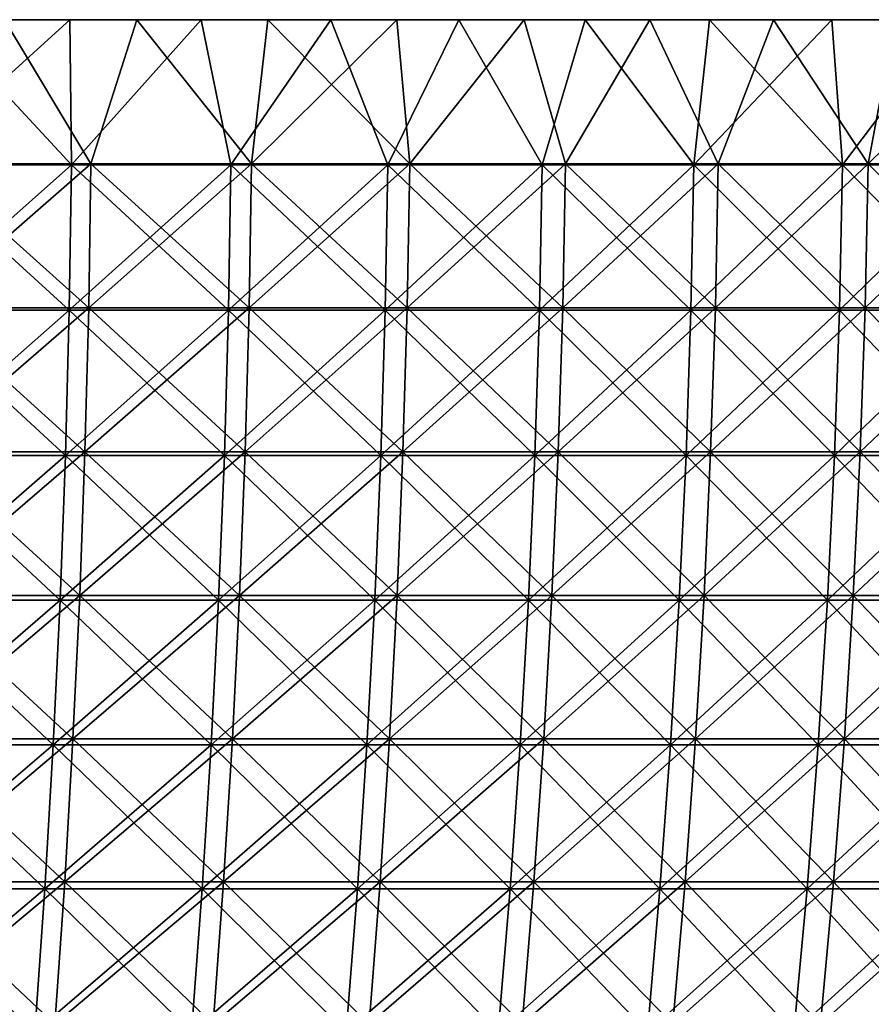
# Model space of a CAD drawing. Header units: millimetres. Extents: x -250 to 250, y 3898 to 4150.
# Tile 511 of 558: x 101 to 138, y 4107 to 4150. Entities that reach past the tile are written whole.
import ezdxf

# ---------------------------------------------------------------- set-up
doc = ezdxf.new("R2010")
doc.units = ezdxf.units.MM
doc.header["$LTSCALE"] = 5.599365
for name, color, linetype in [('1', 7, 'CONTINUOUS'), ('2', 7, 'CONTINUOUS'), ('3', 7, 'CONTINUOUS'), ('4', 7, 'CONTINUOUS'), ('5', 7, 'CONTINUOUS')]:
    doc.layers.add(name, color=color, linetype=linetype)

msp = doc.modelspace()

# ---------------------------------------------------------------- linework, layer by layer
at = {"layer": '1', "color": 251, "linetype": 'Continuous', "true_color": 0x504f50}
for points in [[(106.445, 4150, -226.207), (100.727, 4150, -228.81), (97.8, 4150, -227.902), (106.445, 4150, -226.207)], [(103.542, 4150, -225.351), (106.445, 4150, -226.207), (97.8, 4150, -227.902), (103.542, 4150, -225.351)], [(100.727, 4150, 228.81), (106.445, 4150, 226.207), (97.801, 4150, 227.901), (100.727, 4150, 228.81)], [(97.801, 4150, 227.901), (106.445, 4150, 226.207), (103.542, 4150, 225.351), (97.801, 4150, 227.901)], [(106.445, 4150, 226.207), (112.096, 4150, 223.46), (103.542, 4150, 225.351), (106.445, 4150, 226.207)], [(103.542, 4150, 225.351), (112.096, 4150, 223.46), (109.218, 4150, 222.656), (103.542, 4150, 225.351)], [(112.096, 4150, -223.46), (106.445, 4150, -226.207), (103.542, 4150, -225.351), (112.096, 4150, -223.46)], [(109.218, 4150, -222.656), (112.096, 4150, -223.46), (103.542, 4150, -225.351), (109.218, 4150, -222.656)], [(112.096, 4150, 223.46), (117.676, 4150, 220.573), (109.218, 4150, 222.656), (112.096, 4150, 223.46)], [(109.218, 4150, 222.656), (117.676, 4150, 220.573), (114.823, 4150, 219.817), (109.218, 4150, 222.656)], [(117.676, 4150, -220.573), (112.096, 4150, -223.46), (109.218, 4150, -222.656), (117.676, 4150, -220.573)], [(114.823, 4150, -219.817), (117.676, 4150, -220.573), (109.218, 4150, -222.656), (114.823, 4150, -219.817)], [(117.676, 4150, 220.573), (123.182, 4150, 217.546), (114.823, 4150, 219.817), (117.676, 4150, 220.573)], [(114.823, 4150, 219.817), (123.182, 4150, 217.546), (120.355, 4150, 216.838), (114.823, 4150, 219.817)], [(123.182, 4150, -217.546), (117.676, 4150, -220.573), (114.823, 4150, -219.817), (123.182, 4150, -217.546)], [(120.355, 4150, -216.838), (123.182, 4150, -217.546), (114.823, 4150, -219.817), (120.355, 4150, -216.838)], [(123.182, 4150, 217.546), (128.61, 4150, 214.382), (120.355, 4150, 216.838), (123.182, 4150, 217.546)], [(120.355, 4150, 216.838), (128.61, 4150, 214.382), (125.81, 4150, 213.719), (120.355, 4150, 216.838)], [(128.61, 4150, -214.382), (123.182, 4150, -217.546), (120.355, 4150, -216.838), (128.61, 4150, -214.382)], [(125.809, 4150, -213.72), (128.61, 4150, -214.382), (120.355, 4150, -216.838), (125.809, 4150, -213.72)], [(133.957, 4150, -211.082), (128.61, 4150, -214.382), (125.809, 4150, -213.72), (133.957, 4150, -211.082)], [(131.183, 4150, -210.464), (133.957, 4150, -211.082), (125.809, 4150, -213.72), (131.183, 4150, -210.464)], [(128.61, 4150, 214.382), (133.957, 4150, 211.082), (125.81, 4150, 213.719), (128.61, 4150, 214.382)], [(125.81, 4150, 213.719), (133.957, 4150, 211.082), (131.184, 4150, 210.463), (125.81, 4150, 213.719)], [(139.219, 4150, -207.649), (133.957, 4150, -211.082), (131.183, 4150, -210.464), (139.219, 4150, -207.649)], [(136.473, 4150, -207.073), (139.219, 4150, -207.649), (131.183, 4150, -210.464), (136.473, 4150, -207.073)], [(133.957, 4150, 211.082), (139.219, 4150, 207.649), (131.184, 4150, 210.463), (133.957, 4150, 211.082)], [(131.184, 4150, 210.463), (139.219, 4150, 207.649), (136.473, 4150, 207.073), (131.184, 4150, 210.463)], [(139.219, 4150, 207.649), (144.393, 4150, 204.085), (136.473, 4150, 207.073), (139.219, 4150, 207.649)], [(136.473, 4150, 207.073), (144.393, 4150, 204.085), (141.675, 4150, 203.549), (136.473, 4150, 207.073)], [(144.393, 4150, -204.085), (139.219, 4150, -207.649), (136.473, 4150, -207.073), (144.393, 4150, -204.085)], [(141.675, 4150, -203.549), (144.393, 4150, -204.085), (136.473, 4150, -207.073), (141.675, 4150, -203.549)]]:
    msp.add_3dface(points, dxfattribs=at)
at = {"layer": '2', "color": 251, "linetype": 'Continuous', "true_color": 0x504f50}
for points in [[(100.727, 4150, -228.81), (104.458, 4143.772, -227.046), (97.416, 4143.772, -230.155), (100.727, 4150, -228.81)], [(100.727, 4150, -228.81), (106.445, 4150, -226.207), (104.458, 4143.772, -227.046), (100.727, 4150, -228.81)], [(106.445, 4150, -226.207), (111.4, 4143.772, -223.721), (104.458, 4143.772, -227.046), (106.445, 4150, -226.207)], [(106.445, 4150, -226.207), (112.096, 4150, -223.46), (111.4, 4143.772, -223.721), (106.445, 4150, -226.207)], [(112.096, 4150, -223.46), (117.676, 4150, -220.573), (111.4, 4143.772, -223.721), (112.096, 4150, -223.46)], [(117.676, 4150, -220.573), (118.237, 4143.772, -220.185), (111.4, 4143.772, -223.721), (117.676, 4150, -220.573)], [(117.676, 4150, -220.573), (123.182, 4150, -217.546), (118.237, 4143.772, -220.185), (117.676, 4150, -220.573)], [(123.182, 4150, -217.546), (124.961, 4143.772, -216.439), (118.237, 4143.772, -220.185), (123.182, 4150, -217.546)], [(123.182, 4150, -217.546), (128.61, 4150, -214.382), (124.961, 4143.772, -216.439), (123.182, 4150, -217.546)], [(128.61, 4150, -214.382), (131.567, 4143.772, -212.488), (124.961, 4143.772, -216.439), (128.61, 4150, -214.382)], [(128.61, 4150, -214.382), (133.957, 4150, -211.082), (131.567, 4143.772, -212.488), (128.61, 4150, -214.382)], [(133.957, 4150, -211.082), (138.048, 4143.772, -208.336), (131.567, 4143.772, -212.488), (133.957, 4150, -211.082)], [(133.957, 4150, -211.082), (139.219, 4150, -207.649), (138.048, 4143.772, -208.336), (133.957, 4150, -211.082)], [(139.219, 4150, -207.649), (144.393, 4150, -204.085), (138.048, 4143.772, -208.336), (139.219, 4150, -207.649)], [(144.393, 4150, -204.085), (144.399, 4143.772, -203.986), (138.048, 4143.772, -208.336), (144.393, 4150, -204.085)], [(104.36, 4137.541, -226.834), (97.325, 4137.541, -229.94), (104.458, 4143.772, -227.046), (104.36, 4137.541, -226.834)], [(104.458, 4143.772, -227.046), (97.325, 4137.541, -229.94), (97.416, 4143.772, -230.155), (104.458, 4143.772, -227.046)], [(111.296, 4137.541, -223.513), (104.36, 4137.541, -226.834), (111.4, 4143.772, -223.721), (111.296, 4137.541, -223.513)], [(111.4, 4143.772, -223.721), (104.36, 4137.541, -226.834), (104.458, 4143.772, -227.046), (111.4, 4143.772, -223.721)], [(118.126, 4137.541, -219.979), (111.296, 4137.541, -223.513), (118.237, 4143.772, -220.185), (118.126, 4137.541, -219.979)], [(118.237, 4143.772, -220.185), (111.296, 4137.541, -223.513), (111.4, 4143.772, -223.721), (118.237, 4143.772, -220.185)], [(124.845, 4137.541, -216.237), (118.126, 4137.541, -219.979), (124.961, 4143.772, -216.439), (124.845, 4137.541, -216.237)], [(124.961, 4143.772, -216.439), (118.126, 4137.541, -219.979), (118.237, 4143.772, -220.185), (124.961, 4143.772, -216.439)], [(131.445, 4137.541, -212.29), (124.845, 4137.541, -216.237), (131.567, 4143.772, -212.488), (131.445, 4137.541, -212.29)], [(131.567, 4143.772, -212.488), (124.845, 4137.541, -216.237), (124.961, 4143.772, -216.439), (131.567, 4143.772, -212.488)], [(137.92, 4137.541, -208.142), (131.445, 4137.541, -212.29), (138.048, 4143.772, -208.336), (137.92, 4137.541, -208.142)], [(138.048, 4143.772, -208.336), (131.445, 4137.541, -212.29), (131.567, 4143.772, -212.488), (138.048, 4143.772, -208.336)], [(144.264, 4137.541, -203.796), (137.92, 4137.541, -208.142), (144.399, 4143.772, -203.986), (144.264, 4137.541, -203.796)], [(144.399, 4143.772, -203.986), (137.92, 4137.541, -208.142), (138.048, 4143.772, -208.336), (144.399, 4143.772, -203.986)], [(104.198, 4131.318, -226.481), (97.174, 4131.318, -229.583), (104.36, 4137.541, -226.834), (104.198, 4131.318, -226.481)], [(104.36, 4137.541, -226.834), (97.174, 4131.318, -229.583), (97.325, 4137.541, -229.94), (104.36, 4137.541, -226.834)], [(111.123, 4131.318, -223.165), (104.198, 4131.318, -226.481), (111.296, 4137.541, -223.513), (111.123, 4131.318, -223.165)], [(111.296, 4137.541, -223.513), (104.198, 4131.318, -226.481), (104.36, 4137.541, -226.834), (111.296, 4137.541, -223.513)], [(117.943, 4131.318, -219.637), (111.123, 4131.318, -223.165), (118.126, 4137.541, -219.979), (117.943, 4131.318, -219.637)], [(118.126, 4137.541, -219.979), (111.123, 4131.318, -223.165), (111.296, 4137.541, -223.513), (118.126, 4137.541, -219.979)], [(124.65, 4131.318, -215.901), (117.943, 4131.318, -219.637), (124.845, 4137.541, -216.237), (124.65, 4131.318, -215.901)], [(124.845, 4137.541, -216.237), (117.943, 4131.318, -219.637), (118.126, 4137.541, -219.979), (124.845, 4137.541, -216.237)], [(131.24, 4131.318, -211.96), (124.65, 4131.318, -215.901), (131.445, 4137.541, -212.29), (131.24, 4131.318, -211.96)], [(131.445, 4137.541, -212.29), (124.65, 4131.318, -215.901), (124.845, 4137.541, -216.237), (131.445, 4137.541, -212.29)], [(137.705, 4131.318, -207.818), (131.24, 4131.318, -211.96), (137.92, 4137.541, -208.142), (137.705, 4131.318, -207.818)], [(137.92, 4137.541, -208.142), (131.24, 4131.318, -211.96), (131.445, 4137.541, -212.29), (137.92, 4137.541, -208.142)], [(144.04, 4131.318, -203.479), (137.705, 4131.318, -207.818), (144.264, 4137.541, -203.796), (144.04, 4131.318, -203.479)], [(144.264, 4137.541, -203.796), (137.705, 4131.318, -207.818), (137.92, 4137.541, -208.142), (144.264, 4137.541, -203.796)], [(103.971, 4125.107, -225.988), (96.962, 4125.107, -229.082), (104.198, 4131.318, -226.481), (103.971, 4125.107, -225.988)], [(104.198, 4131.318, -226.481), (96.962, 4125.107, -229.082), (97.174, 4131.318, -229.583), (104.198, 4131.318, -226.481)], [(110.881, 4125.107, -222.679), (103.971, 4125.107, -225.988), (111.123, 4131.318, -223.165), (110.881, 4125.107, -222.679)], [(111.123, 4131.318, -223.165), (103.971, 4125.107, -225.988), (104.198, 4131.318, -226.481), (111.123, 4131.318, -223.165)], [(117.686, 4125.107, -219.158), (110.881, 4125.107, -222.679), (117.943, 4131.318, -219.637), (117.686, 4125.107, -219.158)], [(117.943, 4131.318, -219.637), (110.881, 4125.107, -222.679), (111.123, 4131.318, -223.165), (117.943, 4131.318, -219.637)], [(124.379, 4125.107, -215.43), (117.686, 4125.107, -219.158), (124.65, 4131.318, -215.901), (124.379, 4125.107, -215.43)], [(124.65, 4131.318, -215.901), (117.686, 4125.107, -219.158), (117.943, 4131.318, -219.637), (124.65, 4131.318, -215.901)], [(130.954, 4125.107, -211.498), (124.379, 4125.107, -215.43), (131.24, 4131.318, -211.96), (130.954, 4125.107, -211.498)], [(131.24, 4131.318, -211.96), (124.379, 4125.107, -215.43), (124.65, 4131.318, -215.901), (131.24, 4131.318, -211.96)], [(137.405, 4125.107, -207.365), (130.954, 4125.107, -211.498), (137.705, 4131.318, -207.818), (137.405, 4125.107, -207.365)], [(137.705, 4131.318, -207.818), (130.954, 4125.107, -211.498), (131.24, 4131.318, -211.96), (137.705, 4131.318, -207.818)], [(143.726, 4125.107, -203.035), (137.405, 4125.107, -207.365), (144.04, 4131.318, -203.479), (143.726, 4125.107, -203.035)], [(144.04, 4131.318, -203.479), (137.405, 4125.107, -207.365), (137.705, 4131.318, -207.818), (144.04, 4131.318, -203.479)], [(103.679, 4118.911, -225.353), (96.69, 4118.911, -228.439), (103.971, 4125.107, -225.988), (103.679, 4118.911, -225.353)], [(103.971, 4125.107, -225.988), (96.69, 4118.911, -228.439), (96.962, 4125.107, -229.082), (103.971, 4125.107, -225.988)], [(110.57, 4118.911, -222.054), (103.679, 4118.911, -225.353), (110.881, 4125.107, -222.679), (110.57, 4118.911, -222.054)], [(110.881, 4125.107, -222.679), (103.679, 4118.911, -225.353), (103.971, 4125.107, -225.988), (110.881, 4125.107, -222.679)], [(117.355, 4118.911, -218.543), (110.57, 4118.911, -222.054), (117.686, 4125.107, -219.158), (117.355, 4118.911, -218.543)], [(117.686, 4125.107, -219.158), (110.57, 4118.911, -222.054), (110.881, 4125.107, -222.679), (117.686, 4125.107, -219.158)], [(124.03, 4118.911, -214.826), (117.355, 4118.911, -218.543), (124.379, 4125.107, -215.43), (124.03, 4118.911, -214.826)], [(124.379, 4125.107, -215.43), (117.355, 4118.911, -218.543), (117.686, 4125.107, -219.158), (124.379, 4125.107, -215.43)], [(130.586, 4118.911, -210.904), (124.03, 4118.911, -214.826), (130.954, 4125.107, -211.498), (130.586, 4118.911, -210.904)], [(130.954, 4125.107, -211.498), (124.03, 4118.911, -214.826), (124.379, 4125.107, -215.43), (130.954, 4125.107, -211.498)], [(137.019, 4118.911, -206.783), (130.586, 4118.911, -210.904), (137.405, 4125.107, -207.365), (137.019, 4118.911, -206.783)], [(137.405, 4125.107, -207.365), (130.586, 4118.911, -210.904), (130.954, 4125.107, -211.498), (137.405, 4125.107, -207.365)], [(143.322, 4118.911, -202.465), (137.019, 4118.911, -206.783), (143.726, 4125.107, -203.035), (143.322, 4118.911, -202.465)], [(143.726, 4125.107, -203.035), (137.019, 4118.911, -206.783), (137.405, 4125.107, -207.365), (143.726, 4125.107, -203.035)], [(103.323, 4112.734, -224.579), (96.358, 4112.734, -227.654), (103.679, 4118.911, -225.353), (103.323, 4112.734, -224.579)], [(103.679, 4118.911, -225.353), (96.358, 4112.734, -227.654), (96.69, 4118.911, -228.439), (103.679, 4118.911, -225.353)], [(110.19, 4112.734, -221.291), (103.323, 4112.734, -224.579), (110.57, 4118.911, -222.054), (110.19, 4112.734, -221.291)], [(110.57, 4118.911, -222.054), (103.323, 4112.734, -224.579), (103.679, 4118.911, -225.353), (110.57, 4118.911, -222.054)], [(116.952, 4112.734, -217.792), (110.19, 4112.734, -221.291), (117.355, 4118.911, -218.543), (116.952, 4112.734, -217.792)], [(117.355, 4118.911, -218.543), (110.19, 4112.734, -221.291), (110.57, 4118.911, -222.054), (117.355, 4118.911, -218.543)], [(123.603, 4112.734, -214.087), (116.952, 4112.734, -217.792), (124.03, 4118.911, -214.826), (123.603, 4112.734, -214.087)], [(124.03, 4118.911, -214.826), (116.952, 4112.734, -217.792), (117.355, 4118.911, -218.543), (124.03, 4118.911, -214.826)], [(130.138, 4112.734, -210.18), (123.603, 4112.734, -214.087), (130.586, 4118.911, -210.904), (130.138, 4112.734, -210.18)], [(130.586, 4118.911, -210.904), (123.603, 4112.734, -214.087), (124.03, 4118.911, -214.826), (130.586, 4118.911, -210.904)], [(136.548, 4112.734, -206.072), (130.138, 4112.734, -210.18), (137.019, 4118.911, -206.783), (136.548, 4112.734, -206.072)], [(137.019, 4118.911, -206.783), (130.138, 4112.734, -210.18), (130.586, 4118.911, -210.904), (137.019, 4118.911, -206.783)], [(142.83, 4112.734, -201.77), (136.548, 4112.734, -206.072), (143.322, 4118.911, -202.465), (142.83, 4112.734, -201.77)], [(143.322, 4118.911, -202.465), (136.548, 4112.734, -206.072), (137.019, 4118.911, -206.783), (143.322, 4118.911, -202.465)], [(102.902, 4106.581, -223.665), (95.966, 4106.581, -226.728), (103.323, 4112.734, -224.579), (102.902, 4106.581, -223.665)], [(103.323, 4112.734, -224.579), (95.966, 4106.581, -226.728), (96.358, 4112.734, -227.654), (103.323, 4112.734, -224.579)], [(109.741, 4106.581, -220.39), (102.902, 4106.581, -223.665), (110.19, 4112.734, -221.291), (109.741, 4106.581, -220.39)], [(110.19, 4112.734, -221.291), (102.902, 4106.581, -223.665), (103.323, 4112.734, -224.579), (110.19, 4112.734, -221.291)], [(116.476, 4106.581, -216.906), (109.741, 4106.581, -220.39), (116.952, 4112.734, -217.792), (116.476, 4106.581, -216.906)], [(116.952, 4112.734, -217.792), (109.741, 4106.581, -220.39), (110.19, 4112.734, -221.291), (116.952, 4112.734, -217.792)], [(123.1, 4106.581, -213.216), (116.476, 4106.581, -216.906), (123.603, 4112.734, -214.087), (123.1, 4106.581, -213.216)], [(123.603, 4112.734, -214.087), (116.476, 4106.581, -216.906), (116.952, 4112.734, -217.792), (123.603, 4112.734, -214.087)], [(129.608, 4106.581, -209.324), (123.1, 4106.581, -213.216), (130.138, 4112.734, -210.18), (129.608, 4106.581, -209.324)], [(130.138, 4112.734, -210.18), (123.1, 4106.581, -213.216), (123.603, 4112.734, -214.087), (130.138, 4112.734, -210.18)], [(135.993, 4106.581, -205.233), (129.608, 4106.581, -209.324), (136.548, 4112.734, -206.072), (135.993, 4106.581, -205.233)], [(136.548, 4112.734, -206.072), (129.608, 4106.581, -209.324), (130.138, 4112.734, -210.18), (136.548, 4112.734, -206.072)], [(142.248, 4106.581, -200.948), (135.993, 4106.581, -205.233), (142.83, 4112.734, -201.77), (142.248, 4106.581, -200.948)], [(142.83, 4112.734, -201.77), (135.993, 4106.581, -205.233), (136.548, 4112.734, -206.072), (142.83, 4112.734, -201.77)]]:
    msp.add_3dface(points, dxfattribs=at)
at = {"layer": '3', "color": 251, "linetype": 'Continuous', "true_color": 0x504f50}
for points in [[(100.727, 4150, 228.81), (97.416, 4143.772, 230.155), (104.458, 4143.772, 227.046), (100.727, 4150, 228.81)], [(106.445, 4150, 226.207), (100.727, 4150, 228.81), (104.458, 4143.772, 227.046), (106.445, 4150, 226.207)], [(106.445, 4150, 226.207), (104.458, 4143.772, 227.046), (111.4, 4143.772, 223.721), (106.445, 4150, 226.207)], [(112.096, 4150, 223.46), (106.445, 4150, 226.207), (111.4, 4143.772, 223.721), (112.096, 4150, 223.46)], [(112.096, 4150, 223.46), (111.4, 4143.772, 223.721), (118.237, 4143.772, 220.185), (112.096, 4150, 223.46)], [(117.676, 4150, 220.573), (112.096, 4150, 223.46), (118.237, 4143.772, 220.185), (117.676, 4150, 220.573)], [(123.182, 4150, 217.546), (117.676, 4150, 220.573), (118.237, 4143.772, 220.185), (123.182, 4150, 217.546)], [(123.182, 4150, 217.546), (118.237, 4143.772, 220.185), (124.961, 4143.772, 216.439), (123.182, 4150, 217.546)], [(128.61, 4150, 214.382), (123.182, 4150, 217.546), (124.961, 4143.772, 216.439), (128.61, 4150, 214.382)], [(128.61, 4150, 214.382), (124.961, 4143.772, 216.439), (131.567, 4143.772, 212.488), (128.61, 4150, 214.382)], [(133.957, 4150, 211.082), (128.61, 4150, 214.382), (131.567, 4143.772, 212.488), (133.957, 4150, 211.082)], [(133.957, 4150, 211.082), (131.567, 4143.772, 212.488), (138.048, 4143.772, 208.336), (133.957, 4150, 211.082)], [(139.219, 4150, 207.649), (133.957, 4150, 211.082), (138.048, 4143.772, 208.336), (139.219, 4150, 207.649)], [(139.219, 4150, 207.649), (138.048, 4143.772, 208.336), (144.399, 4143.772, 203.986), (139.219, 4150, 207.649)], [(97.325, 4137.541, 229.94), (104.36, 4137.541, 226.834), (97.416, 4143.772, 230.155), (97.325, 4137.541, 229.94)], [(97.416, 4143.772, 230.155), (104.36, 4137.541, 226.834), (104.458, 4143.772, 227.046), (97.416, 4143.772, 230.155)], [(104.36, 4137.541, 226.834), (111.296, 4137.541, 223.513), (104.458, 4143.772, 227.046), (104.36, 4137.541, 226.834)], [(104.458, 4143.772, 227.046), (111.296, 4137.541, 223.513), (111.4, 4143.772, 223.721), (104.458, 4143.772, 227.046)], [(111.296, 4137.541, 223.513), (118.126, 4137.541, 219.979), (111.4, 4143.772, 223.721), (111.296, 4137.541, 223.513)], [(111.4, 4143.772, 223.721), (118.126, 4137.541, 219.979), (118.237, 4143.772, 220.185), (111.4, 4143.772, 223.721)], [(118.126, 4137.541, 219.979), (124.845, 4137.541, 216.237), (118.237, 4143.772, 220.185), (118.126, 4137.541, 219.979)], [(118.237, 4143.772, 220.185), (124.845, 4137.541, 216.237), (124.961, 4143.772, 216.439), (118.237, 4143.772, 220.185)], [(124.845, 4137.541, 216.237), (131.445, 4137.541, 212.29), (124.961, 4143.772, 216.439), (124.845, 4137.541, 216.237)], [(124.961, 4143.772, 216.439), (131.445, 4137.541, 212.29), (131.567, 4143.772, 212.488), (124.961, 4143.772, 216.439)], [(131.445, 4137.541, 212.29), (137.92, 4137.541, 208.142), (131.567, 4143.772, 212.488), (131.445, 4137.541, 212.29)], [(131.567, 4143.772, 212.488), (137.92, 4137.541, 208.142), (138.048, 4143.772, 208.336), (131.567, 4143.772, 212.488)], [(137.92, 4137.541, 208.142), (144.264, 4137.541, 203.796), (138.048, 4143.772, 208.336), (137.92, 4137.541, 208.142)], [(138.048, 4143.772, 208.336), (144.264, 4137.541, 203.796), (144.399, 4143.772, 203.986), (138.048, 4143.772, 208.336)], [(97.174, 4131.318, 229.583), (104.198, 4131.318, 226.481), (97.325, 4137.541, 229.94), (97.174, 4131.318, 229.583)], [(97.325, 4137.541, 229.94), (104.198, 4131.318, 226.481), (104.36, 4137.541, 226.834), (97.325, 4137.541, 229.94)], [(104.198, 4131.318, 226.481), (111.123, 4131.318, 223.165), (104.36, 4137.541, 226.834), (104.198, 4131.318, 226.481)], [(104.36, 4137.541, 226.834), (111.123, 4131.318, 223.165), (111.296, 4137.541, 223.513), (104.36, 4137.541, 226.834)], [(111.123, 4131.318, 223.165), (117.943, 4131.318, 219.637), (111.296, 4137.541, 223.513), (111.123, 4131.318, 223.165)], [(111.296, 4137.541, 223.513), (117.943, 4131.318, 219.637), (118.126, 4137.541, 219.979), (111.296, 4137.541, 223.513)], [(117.943, 4131.318, 219.637), (124.65, 4131.318, 215.901), (118.126, 4137.541, 219.979), (117.943, 4131.318, 219.637)], [(118.126, 4137.541, 219.979), (124.65, 4131.318, 215.901), (124.845, 4137.541, 216.237), (118.126, 4137.541, 219.979)], [(124.65, 4131.318, 215.901), (131.24, 4131.318, 211.96), (124.845, 4137.541, 216.237), (124.65, 4131.318, 215.901)], [(124.845, 4137.541, 216.237), (131.24, 4131.318, 211.96), (131.445, 4137.541, 212.29), (124.845, 4137.541, 216.237)], [(131.24, 4131.318, 211.96), (137.705, 4131.318, 207.818), (131.445, 4137.541, 212.29), (131.24, 4131.318, 211.96)], [(131.445, 4137.541, 212.29), (137.705, 4131.318, 207.818), (137.92, 4137.541, 208.142), (131.445, 4137.541, 212.29)], [(137.705, 4131.318, 207.818), (144.04, 4131.318, 203.479), (137.92, 4137.541, 208.142), (137.705, 4131.318, 207.818)], [(137.92, 4137.541, 208.142), (144.04, 4131.318, 203.479), (144.264, 4137.541, 203.796), (137.92, 4137.541, 208.142)], [(96.962, 4125.107, 229.082), (103.971, 4125.107, 225.988), (97.174, 4131.318, 229.583), (96.962, 4125.107, 229.082)], [(97.174, 4131.318, 229.583), (103.971, 4125.107, 225.988), (104.198, 4131.318, 226.481), (97.174, 4131.318, 229.583)], [(103.971, 4125.107, 225.988), (110.881, 4125.107, 222.679), (104.198, 4131.318, 226.481), (103.971, 4125.107, 225.988)], [(104.198, 4131.318, 226.481), (110.881, 4125.107, 222.679), (111.123, 4131.318, 223.165), (104.198, 4131.318, 226.481)], [(110.881, 4125.107, 222.679), (117.686, 4125.107, 219.158), (111.123, 4131.318, 223.165), (110.881, 4125.107, 222.679)], [(111.123, 4131.318, 223.165), (117.686, 4125.107, 219.158), (117.943, 4131.318, 219.637), (111.123, 4131.318, 223.165)], [(117.686, 4125.107, 219.158), (124.379, 4125.107, 215.43), (117.943, 4131.318, 219.637), (117.686, 4125.107, 219.158)], [(117.943, 4131.318, 219.637), (124.379, 4125.107, 215.43), (124.65, 4131.318, 215.901), (117.943, 4131.318, 219.637)], [(124.379, 4125.107, 215.43), (130.954, 4125.107, 211.498), (124.65, 4131.318, 215.901), (124.379, 4125.107, 215.43)], [(124.65, 4131.318, 215.901), (130.954, 4125.107, 211.498), (131.24, 4131.318, 211.96), (124.65, 4131.318, 215.901)], [(130.954, 4125.107, 211.498), (137.405, 4125.107, 207.365), (131.24, 4131.318, 211.96), (130.954, 4125.107, 211.498)], [(131.24, 4131.318, 211.96), (137.405, 4125.107, 207.365), (137.705, 4131.318, 207.818), (131.24, 4131.318, 211.96)], [(137.405, 4125.107, 207.365), (143.726, 4125.107, 203.035), (137.705, 4131.318, 207.818), (137.405, 4125.107, 207.365)], [(137.705, 4131.318, 207.818), (143.726, 4125.107, 203.035), (144.04, 4131.318, 203.479), (137.705, 4131.318, 207.818)], [(96.69, 4118.911, 228.439), (103.679, 4118.911, 225.353), (96.962, 4125.107, 229.082), (96.69, 4118.911, 228.439)], [(96.962, 4125.107, 229.082), (103.679, 4118.911, 225.353), (103.971, 4125.107, 225.988), (96.962, 4125.107, 229.082)], [(103.679, 4118.911, 225.353), (110.57, 4118.911, 222.054), (103.971, 4125.107, 225.988), (103.679, 4118.911, 225.353)], [(103.971, 4125.107, 225.988), (110.57, 4118.911, 222.054), (110.881, 4125.107, 222.679), (103.971, 4125.107, 225.988)], [(110.57, 4118.911, 222.054), (117.355, 4118.911, 218.543), (110.881, 4125.107, 222.679), (110.57, 4118.911, 222.054)], [(110.881, 4125.107, 222.679), (117.355, 4118.911, 218.543), (117.686, 4125.107, 219.158), (110.881, 4125.107, 222.679)], [(117.355, 4118.911, 218.543), (124.03, 4118.911, 214.826), (117.686, 4125.107, 219.158), (117.355, 4118.911, 218.543)], [(117.686, 4125.107, 219.158), (124.03, 4118.911, 214.826), (124.379, 4125.107, 215.43), (117.686, 4125.107, 219.158)], [(124.03, 4118.911, 214.826), (130.586, 4118.911, 210.904), (124.379, 4125.107, 215.43), (124.03, 4118.911, 214.826)], [(124.379, 4125.107, 215.43), (130.586, 4118.911, 210.904), (130.954, 4125.107, 211.498), (124.379, 4125.107, 215.43)], [(130.586, 4118.911, 210.904), (137.019, 4118.911, 206.783), (130.954, 4125.107, 211.498), (130.586, 4118.911, 210.904)], [(130.954, 4125.107, 211.498), (137.019, 4118.911, 206.783), (137.405, 4125.107, 207.365), (130.954, 4125.107, 211.498)], [(137.019, 4118.911, 206.783), (143.322, 4118.911, 202.465), (137.405, 4125.107, 207.365), (137.019, 4118.911, 206.783)], [(137.405, 4125.107, 207.365), (143.322, 4118.911, 202.465), (143.726, 4125.107, 203.035), (137.405, 4125.107, 207.365)], [(96.358, 4112.734, 227.654), (103.323, 4112.734, 224.579), (96.69, 4118.911, 228.439), (96.358, 4112.734, 227.654)], [(96.69, 4118.911, 228.439), (103.323, 4112.734, 224.579), (103.679, 4118.911, 225.353), (96.69, 4118.911, 228.439)], [(103.323, 4112.734, 224.579), (110.19, 4112.734, 221.291), (103.679, 4118.911, 225.353), (103.323, 4112.734, 224.579)], [(103.679, 4118.911, 225.353), (110.19, 4112.734, 221.291), (110.57, 4118.911, 222.054), (103.679, 4118.911, 225.353)], [(110.19, 4112.734, 221.291), (116.952, 4112.734, 217.792), (110.57, 4118.911, 222.054), (110.19, 4112.734, 221.291)], [(110.57, 4118.911, 222.054), (116.952, 4112.734, 217.792), (117.355, 4118.911, 218.543), (110.57, 4118.911, 222.054)], [(116.952, 4112.734, 217.792), (123.603, 4112.734, 214.087), (117.355, 4118.911, 218.543), (116.952, 4112.734, 217.792)], [(117.355, 4118.911, 218.543), (123.603, 4112.734, 214.087), (124.03, 4118.911, 214.826), (117.355, 4118.911, 218.543)], [(123.603, 4112.734, 214.087), (130.138, 4112.734, 210.18), (124.03, 4118.911, 214.826), (123.603, 4112.734, 214.087)], [(124.03, 4118.911, 214.826), (130.138, 4112.734, 210.18), (130.586, 4118.911, 210.904), (124.03, 4118.911, 214.826)], [(130.138, 4112.734, 210.18), (136.548, 4112.734, 206.072), (130.586, 4118.911, 210.904), (130.138, 4112.734, 210.18)], [(130.586, 4118.911, 210.904), (136.548, 4112.734, 206.072), (137.019, 4118.911, 206.783), (130.586, 4118.911, 210.904)], [(136.548, 4112.734, 206.072), (142.83, 4112.734, 201.77), (137.019, 4118.911, 206.783), (136.548, 4112.734, 206.072)], [(137.019, 4118.911, 206.783), (142.83, 4112.734, 201.77), (143.322, 4118.911, 202.465), (137.019, 4118.911, 206.783)], [(95.966, 4106.581, 226.728), (102.902, 4106.581, 223.665), (96.358, 4112.734, 227.654), (95.966, 4106.581, 226.728)], [(96.358, 4112.734, 227.654), (102.902, 4106.581, 223.665), (103.323, 4112.734, 224.579), (96.358, 4112.734, 227.654)], [(102.902, 4106.581, 223.665), (109.741, 4106.581, 220.39), (103.323, 4112.734, 224.579), (102.902, 4106.581, 223.665)], [(103.323, 4112.734, 224.579), (109.741, 4106.581, 220.39), (110.19, 4112.734, 221.291), (103.323, 4112.734, 224.579)], [(109.741, 4106.581, 220.39), (116.476, 4106.581, 216.906), (110.19, 4112.734, 221.291), (109.741, 4106.581, 220.39)], [(110.19, 4112.734, 221.291), (116.476, 4106.581, 216.906), (116.952, 4112.734, 217.792), (110.19, 4112.734, 221.291)], [(116.476, 4106.581, 216.906), (123.1, 4106.581, 213.216), (116.952, 4112.734, 217.792), (116.476, 4106.581, 216.906)], [(116.952, 4112.734, 217.792), (123.1, 4106.581, 213.216), (123.603, 4112.734, 214.087), (116.952, 4112.734, 217.792)], [(123.1, 4106.581, 213.216), (129.608, 4106.581, 209.324), (123.603, 4112.734, 214.087), (123.1, 4106.581, 213.216)], [(123.603, 4112.734, 214.087), (129.608, 4106.581, 209.324), (130.138, 4112.734, 210.18), (123.603, 4112.734, 214.087)], [(129.608, 4106.581, 209.324), (135.993, 4106.581, 205.233), (130.138, 4112.734, 210.18), (129.608, 4106.581, 209.324)], [(130.138, 4112.734, 210.18), (135.993, 4106.581, 205.233), (136.548, 4112.734, 206.072), (130.138, 4112.734, 210.18)], [(135.993, 4106.581, 205.233), (142.248, 4106.581, 200.948), (136.548, 4112.734, 206.072), (135.993, 4106.581, 205.233)], [(136.548, 4112.734, 206.072), (142.248, 4106.581, 200.948), (142.83, 4112.734, 201.77), (136.548, 4112.734, 206.072)]]:
    msp.add_3dface(points, dxfattribs=at)
at = {"layer": '4', "color": 155, "linetype": 'Continuous', "true_color": 0x4a708c}
for points in [[(97.801, 4150, 227.901), (103.542, 4150, 225.351), (96.636, 4143.721, 228.311), (97.801, 4150, 227.901)], [(103.542, 4150, 225.351), (103.621, 4143.721, 225.227), (96.636, 4143.721, 228.311), (103.542, 4150, 225.351)], [(103.542, 4150, 225.351), (109.218, 4150, 222.656), (103.621, 4143.721, 225.227), (103.542, 4150, 225.351)], [(109.218, 4150, 222.656), (110.508, 4143.721, 221.929), (103.621, 4143.721, 225.227), (109.218, 4150, 222.656)], [(109.218, 4150, 222.656), (114.823, 4150, 219.817), (110.508, 4143.721, 221.929), (109.218, 4150, 222.656)], [(114.823, 4150, 219.817), (117.29, 4143.721, 218.421), (110.508, 4143.721, 221.929), (114.823, 4150, 219.817)], [(114.823, 4150, 219.817), (120.355, 4150, 216.838), (117.29, 4143.721, 218.421), (114.823, 4150, 219.817)], [(120.355, 4150, 216.838), (123.96, 4143.721, 214.705), (117.29, 4143.721, 218.421), (120.355, 4150, 216.838)], [(120.355, 4150, 216.838), (125.81, 4150, 213.719), (123.96, 4143.721, 214.705), (120.355, 4150, 216.838)], [(125.81, 4150, 213.719), (130.513, 4143.721, 210.786), (123.96, 4143.721, 214.705), (125.81, 4150, 213.719)], [(125.81, 4150, 213.719), (131.184, 4150, 210.463), (130.513, 4143.721, 210.786), (125.81, 4150, 213.719)], [(131.184, 4150, 210.463), (136.473, 4150, 207.073), (130.513, 4143.721, 210.786), (131.184, 4150, 210.463)], [(136.473, 4150, 207.073), (136.943, 4143.721, 206.667), (130.513, 4143.721, 210.786), (136.473, 4150, 207.073)], [(136.473, 4150, 207.073), (141.675, 4150, 203.549), (136.943, 4143.721, 206.667), (136.473, 4150, 207.073)], [(141.675, 4150, 203.549), (143.242, 4143.721, 202.352), (136.943, 4143.721, 206.667), (141.675, 4150, 203.549)], [(103.521, 4137.44, 225.01), (96.543, 4137.44, 228.091), (103.621, 4143.721, 225.227), (103.521, 4137.44, 225.01)], [(103.621, 4143.721, 225.227), (96.543, 4137.44, 228.091), (96.636, 4143.721, 228.311), (103.621, 4143.721, 225.227)], [(110.401, 4137.44, 221.716), (103.521, 4137.44, 225.01), (110.508, 4143.721, 221.929), (110.401, 4137.44, 221.716)], [(110.508, 4143.721, 221.929), (103.521, 4137.44, 225.01), (103.621, 4143.721, 225.227), (110.508, 4143.721, 221.929)], [(117.177, 4137.44, 218.211), (110.401, 4137.44, 221.716), (117.29, 4143.721, 218.421), (117.177, 4137.44, 218.211)], [(117.29, 4143.721, 218.421), (110.401, 4137.44, 221.716), (110.508, 4143.721, 221.929), (117.29, 4143.721, 218.421)], [(123.841, 4137.44, 214.499), (117.177, 4137.44, 218.211), (123.96, 4143.721, 214.705), (123.841, 4137.44, 214.499)], [(123.96, 4143.721, 214.705), (117.177, 4137.44, 218.211), (117.29, 4143.721, 218.421), (123.96, 4143.721, 214.705)], [(130.388, 4137.44, 210.583), (123.841, 4137.44, 214.499), (130.513, 4143.721, 210.786), (130.388, 4137.44, 210.583)], [(130.513, 4143.721, 210.786), (123.841, 4137.44, 214.499), (123.96, 4143.721, 214.705), (130.513, 4143.721, 210.786)], [(136.811, 4137.44, 206.468), (130.388, 4137.44, 210.583), (136.943, 4143.721, 206.667), (136.811, 4137.44, 206.468)], [(136.943, 4143.721, 206.667), (130.388, 4137.44, 210.583), (130.513, 4143.721, 210.786), (136.943, 4143.721, 206.667)], [(143.104, 4137.44, 202.157), (136.811, 4137.44, 206.468), (143.242, 4143.721, 202.352), (143.104, 4137.44, 202.157)], [(143.242, 4143.721, 202.352), (136.811, 4137.44, 206.468), (136.943, 4143.721, 206.667), (143.242, 4143.721, 202.352)], [(103.355, 4131.167, 224.649), (96.388, 4131.167, 227.725), (103.521, 4137.44, 225.01), (103.355, 4131.167, 224.649)], [(103.521, 4137.44, 225.01), (96.388, 4131.167, 227.725), (96.543, 4137.44, 228.091), (103.521, 4137.44, 225.01)], [(110.224, 4131.167, 221.359), (103.355, 4131.167, 224.649), (110.401, 4137.44, 221.716), (110.224, 4131.167, 221.359)], [(110.401, 4137.44, 221.716), (103.355, 4131.167, 224.649), (103.521, 4137.44, 225.01), (110.401, 4137.44, 221.716)], [(116.988, 4131.167, 217.86), (110.224, 4131.167, 221.359), (117.177, 4137.44, 218.211), (116.988, 4131.167, 217.86)], [(117.177, 4137.44, 218.211), (110.224, 4131.167, 221.359), (110.401, 4137.44, 221.716), (117.177, 4137.44, 218.211)], [(123.642, 4131.167, 214.154), (116.988, 4131.167, 217.86), (123.841, 4137.44, 214.499), (123.642, 4131.167, 214.154)], [(123.841, 4137.44, 214.499), (116.988, 4131.167, 217.86), (117.177, 4137.44, 218.211), (123.841, 4137.44, 214.499)], [(130.178, 4131.167, 210.245), (123.642, 4131.167, 214.154), (130.388, 4137.44, 210.583), (130.178, 4131.167, 210.245)], [(130.388, 4137.44, 210.583), (123.642, 4131.167, 214.154), (123.841, 4137.44, 214.499), (130.388, 4137.44, 210.583)], [(136.591, 4131.167, 206.136), (130.178, 4131.167, 210.245), (136.811, 4137.44, 206.468), (136.591, 4131.167, 206.136)], [(136.811, 4137.44, 206.468), (130.178, 4131.167, 210.245), (130.388, 4137.44, 210.583), (136.811, 4137.44, 206.468)], [(142.874, 4131.167, 201.832), (136.591, 4131.167, 206.136), (143.104, 4137.44, 202.157), (142.874, 4131.167, 201.832)], [(143.104, 4137.44, 202.157), (136.591, 4131.167, 206.136), (136.811, 4137.44, 206.468), (143.104, 4137.44, 202.157)], [(103.122, 4124.906, 224.143), (96.171, 4124.906, 227.212), (103.355, 4131.167, 224.649), (103.122, 4124.906, 224.143)], [(103.355, 4131.167, 224.649), (96.171, 4124.906, 227.212), (96.388, 4131.167, 227.725), (103.355, 4131.167, 224.649)], [(109.976, 4124.906, 220.861), (103.122, 4124.906, 224.143), (110.224, 4131.167, 221.359), (109.976, 4124.906, 220.861)], [(110.224, 4131.167, 221.359), (103.122, 4124.906, 224.143), (103.355, 4131.167, 224.649), (110.224, 4131.167, 221.359)], [(116.725, 4124.906, 217.37), (109.976, 4124.906, 220.861), (116.988, 4131.167, 217.86), (116.725, 4124.906, 217.37)], [(116.988, 4131.167, 217.86), (109.976, 4124.906, 220.861), (110.224, 4131.167, 221.359), (116.988, 4131.167, 217.86)], [(123.364, 4124.906, 213.672), (116.725, 4124.906, 217.37), (123.642, 4131.167, 214.154), (123.364, 4124.906, 213.672)], [(123.642, 4131.167, 214.154), (116.725, 4124.906, 217.37), (116.988, 4131.167, 217.86), (123.642, 4131.167, 214.154)], [(129.885, 4124.906, 209.772), (123.364, 4124.906, 213.672), (130.178, 4131.167, 210.245), (129.885, 4124.906, 209.772)], [(130.178, 4131.167, 210.245), (123.364, 4124.906, 213.672), (123.642, 4131.167, 214.154), (130.178, 4131.167, 210.245)], [(136.283, 4124.906, 205.672), (129.885, 4124.906, 209.772), (136.591, 4131.167, 206.136), (136.283, 4124.906, 205.672)], [(136.591, 4131.167, 206.136), (129.885, 4124.906, 209.772), (130.178, 4131.167, 210.245), (136.591, 4131.167, 206.136)], [(142.552, 4124.906, 201.378), (136.283, 4124.906, 205.672), (142.874, 4131.167, 201.832), (142.552, 4124.906, 201.378)], [(142.874, 4131.167, 201.832), (136.283, 4124.906, 205.672), (136.591, 4131.167, 206.136), (142.874, 4131.167, 201.832)], [(102.823, 4118.661, 223.493), (95.892, 4118.661, 226.554), (103.122, 4124.906, 224.143), (102.823, 4118.661, 223.493)], [(103.122, 4124.906, 224.143), (95.892, 4118.661, 226.554), (96.171, 4124.906, 227.212), (103.122, 4124.906, 224.143)], [(109.657, 4118.661, 220.221), (102.823, 4118.661, 223.493), (109.976, 4124.906, 220.861), (109.657, 4118.661, 220.221)], [(109.976, 4124.906, 220.861), (102.823, 4118.661, 223.493), (103.122, 4124.906, 224.143), (109.976, 4124.906, 220.861)], [(116.387, 4118.661, 216.739), (109.657, 4118.661, 220.221), (116.725, 4124.906, 217.37), (116.387, 4118.661, 216.739)], [(116.725, 4124.906, 217.37), (109.657, 4118.661, 220.221), (109.976, 4124.906, 220.861), (116.725, 4124.906, 217.37)], [(123.006, 4118.661, 213.053), (116.387, 4118.661, 216.739), (123.364, 4124.906, 213.672), (123.006, 4118.661, 213.053)], [(123.364, 4124.906, 213.672), (116.387, 4118.661, 216.739), (116.725, 4124.906, 217.37), (123.364, 4124.906, 213.672)], [(129.509, 4118.661, 209.164), (123.006, 4118.661, 213.053), (129.885, 4124.906, 209.772), (129.509, 4118.661, 209.164)], [(129.885, 4124.906, 209.772), (123.006, 4118.661, 213.053), (123.364, 4124.906, 213.672), (129.885, 4124.906, 209.772)], [(135.888, 4118.661, 205.076), (129.509, 4118.661, 209.164), (136.283, 4124.906, 205.672), (135.888, 4118.661, 205.076)], [(136.283, 4124.906, 205.672), (129.509, 4118.661, 209.164), (129.885, 4124.906, 209.772), (136.283, 4124.906, 205.672)], [(142.139, 4118.661, 200.794), (135.888, 4118.661, 205.076), (142.552, 4124.906, 201.378), (142.139, 4118.661, 200.794)], [(142.552, 4124.906, 201.378), (135.888, 4118.661, 205.076), (136.283, 4124.906, 205.672), (142.552, 4124.906, 201.378)], [(102.458, 4112.436, 222.7), (95.552, 4112.436, 225.75), (102.823, 4118.661, 223.493), (102.458, 4112.436, 222.7)], [(102.823, 4118.661, 223.493), (95.552, 4112.436, 225.75), (95.892, 4118.661, 226.554), (102.823, 4118.661, 223.493)], [(109.268, 4112.436, 219.439), (102.458, 4112.436, 222.7), (109.657, 4118.661, 220.221), (109.268, 4112.436, 219.439)], [(109.657, 4118.661, 220.221), (102.458, 4112.436, 222.7), (102.823, 4118.661, 223.493), (109.657, 4118.661, 220.221)], [(115.974, 4112.436, 215.97), (109.268, 4112.436, 219.439), (116.387, 4118.661, 216.739), (115.974, 4112.436, 215.97)], [(116.387, 4118.661, 216.739), (109.268, 4112.436, 219.439), (109.657, 4118.661, 220.221), (116.387, 4118.661, 216.739)], [(122.569, 4112.436, 212.296), (115.974, 4112.436, 215.97), (123.006, 4118.661, 213.053), (122.569, 4112.436, 212.296)], [(123.006, 4118.661, 213.053), (115.974, 4112.436, 215.97), (116.387, 4118.661, 216.739), (123.006, 4118.661, 213.053)], [(129.049, 4112.436, 208.421), (122.569, 4112.436, 212.296), (129.509, 4118.661, 209.164), (129.049, 4112.436, 208.421)], [(129.509, 4118.661, 209.164), (122.569, 4112.436, 212.296), (123.006, 4118.661, 213.053), (129.509, 4118.661, 209.164)], [(135.406, 4112.436, 204.348), (129.049, 4112.436, 208.421), (135.888, 4118.661, 205.076), (135.406, 4112.436, 204.348)], [(135.888, 4118.661, 205.076), (129.049, 4112.436, 208.421), (129.509, 4118.661, 209.164), (135.888, 4118.661, 205.076)], [(141.635, 4112.436, 200.081), (135.406, 4112.436, 204.348), (142.139, 4118.661, 200.794), (141.635, 4112.436, 200.081)], [(142.139, 4118.661, 200.794), (135.406, 4112.436, 204.348), (135.888, 4118.661, 205.076), (142.139, 4118.661, 200.794)], [(102.027, 4106.235, 221.764), (95.15, 4106.235, 224.8), (102.458, 4112.436, 222.7), (102.027, 4106.235, 221.764)], [(102.458, 4112.436, 222.7), (95.15, 4106.235, 224.8), (95.552, 4112.436, 225.75), (102.458, 4112.436, 222.7)], [(108.808, 4106.235, 218.516), (102.027, 4106.235, 221.764), (109.268, 4112.436, 219.439), (108.808, 4106.235, 218.516)], [(109.268, 4112.436, 219.439), (102.027, 4106.235, 221.764), (102.458, 4112.436, 222.7), (109.268, 4112.436, 219.439)], [(115.486, 4106.235, 215.062), (108.808, 4106.235, 218.516), (115.974, 4112.436, 215.97), (115.486, 4106.235, 215.062)], [(115.974, 4112.436, 215.97), (108.808, 4106.235, 218.516), (109.268, 4112.436, 219.439), (115.974, 4112.436, 215.97)], [(122.054, 4106.235, 211.404), (115.486, 4106.235, 215.062), (122.569, 4112.436, 212.296), (122.054, 4106.235, 211.404)], [(122.569, 4112.436, 212.296), (115.486, 4106.235, 215.062), (115.974, 4112.436, 215.97), (122.569, 4112.436, 212.296)], [(128.506, 4106.235, 207.545), (122.054, 4106.235, 211.404), (129.049, 4112.436, 208.421), (128.506, 4106.235, 207.545)], [(129.049, 4112.436, 208.421), (122.054, 4106.235, 211.404), (122.569, 4112.436, 212.296), (129.049, 4112.436, 208.421)], [(134.837, 4106.235, 203.489), (128.506, 4106.235, 207.545), (135.406, 4112.436, 204.348), (134.837, 4106.235, 203.489)], [(135.406, 4112.436, 204.348), (128.506, 4106.235, 207.545), (129.049, 4112.436, 208.421), (135.406, 4112.436, 204.348)], [(141.039, 4106.235, 199.24), (134.837, 4106.235, 203.489), (141.635, 4112.436, 200.081), (141.039, 4106.235, 199.24)], [(141.635, 4112.436, 200.081), (134.837, 4106.235, 203.489), (135.406, 4112.436, 204.348), (141.635, 4112.436, 200.081)]]:
    msp.add_3dface(points, dxfattribs=at)
at = {"layer": '5', "color": 155, "linetype": 'Continuous', "true_color": 0x4a708c}
for points in [[(97.8, 4150, -227.902), (96.636, 4143.721, -228.311), (103.621, 4143.721, -225.227), (97.8, 4150, -227.902)], [(103.542, 4150, -225.351), (97.8, 4150, -227.902), (103.621, 4143.721, -225.227), (103.542, 4150, -225.351)], [(109.218, 4150, -222.656), (103.542, 4150, -225.351), (103.621, 4143.721, -225.227), (109.218, 4150, -222.656)], [(109.218, 4150, -222.656), (103.621, 4143.721, -225.227), (110.508, 4143.721, -221.929), (109.218, 4150, -222.656)], [(114.823, 4150, -219.817), (109.218, 4150, -222.656), (110.508, 4143.721, -221.929), (114.823, 4150, -219.817)], [(114.823, 4150, -219.817), (110.508, 4143.721, -221.929), (117.29, 4143.721, -218.421), (114.823, 4150, -219.817)], [(120.355, 4150, -216.838), (114.823, 4150, -219.817), (117.29, 4143.721, -218.421), (120.355, 4150, -216.838)], [(120.355, 4150, -216.838), (117.29, 4143.721, -218.421), (123.96, 4143.721, -214.705), (120.355, 4150, -216.838)], [(125.809, 4150, -213.72), (120.355, 4150, -216.838), (123.96, 4143.721, -214.705), (125.809, 4150, -213.72)], [(125.809, 4150, -213.72), (123.96, 4143.721, -214.705), (130.513, 4143.721, -210.786), (125.809, 4150, -213.72)], [(131.183, 4150, -210.464), (125.809, 4150, -213.72), (130.513, 4143.721, -210.786), (131.183, 4150, -210.464)], [(131.183, 4150, -210.464), (130.513, 4143.721, -210.786), (136.943, 4143.721, -206.667), (131.183, 4150, -210.464)], [(136.473, 4150, -207.073), (131.183, 4150, -210.464), (136.943, 4143.721, -206.667), (136.473, 4150, -207.073)], [(141.675, 4150, -203.549), (136.473, 4150, -207.073), (136.943, 4143.721, -206.667), (141.675, 4150, -203.549)], [(141.675, 4150, -203.549), (136.943, 4143.721, -206.667), (143.242, 4143.721, -202.352), (141.675, 4150, -203.549)], [(96.543, 4137.44, -228.091), (103.521, 4137.44, -225.01), (96.636, 4143.721, -228.311), (96.543, 4137.44, -228.091)], [(96.636, 4143.721, -228.311), (103.521, 4137.44, -225.01), (103.621, 4143.721, -225.227), (96.636, 4143.721, -228.311)], [(103.521, 4137.44, -225.01), (110.401, 4137.44, -221.716), (103.621, 4143.721, -225.227), (103.521, 4137.44, -225.01)], [(103.621, 4143.721, -225.227), (110.401, 4137.44, -221.716), (110.508, 4143.721, -221.929), (103.621, 4143.721, -225.227)], [(110.401, 4137.44, -221.716), (117.177, 4137.44, -218.211), (110.508, 4143.721, -221.929), (110.401, 4137.44, -221.716)], [(110.508, 4143.721, -221.929), (117.177, 4137.44, -218.211), (117.29, 4143.721, -218.421), (110.508, 4143.721, -221.929)], [(117.177, 4137.44, -218.211), (123.841, 4137.44, -214.499), (117.29, 4143.721, -218.421), (117.177, 4137.44, -218.211)], [(117.29, 4143.721, -218.421), (123.841, 4137.44, -214.499), (123.96, 4143.721, -214.705), (117.29, 4143.721, -218.421)], [(123.841, 4137.44, -214.499), (130.388, 4137.44, -210.583), (123.96, 4143.721, -214.705), (123.841, 4137.44, -214.499)], [(123.96, 4143.721, -214.705), (130.388, 4137.44, -210.583), (130.513, 4143.721, -210.786), (123.96, 4143.721, -214.705)], [(130.388, 4137.44, -210.583), (136.811, 4137.44, -206.468), (130.513, 4143.721, -210.786), (130.388, 4137.44, -210.583)], [(130.513, 4143.721, -210.786), (136.811, 4137.44, -206.468), (136.943, 4143.721, -206.667), (130.513, 4143.721, -210.786)], [(136.811, 4137.44, -206.468), (143.104, 4137.44, -202.157), (136.943, 4143.721, -206.667), (136.811, 4137.44, -206.468)], [(136.943, 4143.721, -206.667), (143.104, 4137.44, -202.157), (143.242, 4143.721, -202.352), (136.943, 4143.721, -206.667)], [(96.388, 4131.167, -227.725), (103.355, 4131.167, -224.649), (96.543, 4137.44, -228.091), (96.388, 4131.167, -227.725)], [(96.543, 4137.44, -228.091), (103.355, 4131.167, -224.649), (103.521, 4137.44, -225.01), (96.543, 4137.44, -228.091)], [(103.355, 4131.167, -224.649), (110.224, 4131.167, -221.359), (103.521, 4137.44, -225.01), (103.355, 4131.167, -224.649)], [(103.521, 4137.44, -225.01), (110.224, 4131.167, -221.359), (110.401, 4137.44, -221.716), (103.521, 4137.44, -225.01)], [(110.224, 4131.167, -221.359), (116.988, 4131.167, -217.86), (110.401, 4137.44, -221.716), (110.224, 4131.167, -221.359)], [(110.401, 4137.44, -221.716), (116.988, 4131.167, -217.86), (117.177, 4137.44, -218.211), (110.401, 4137.44, -221.716)], [(116.988, 4131.167, -217.86), (123.642, 4131.167, -214.154), (117.177, 4137.44, -218.211), (116.988, 4131.167, -217.86)], [(117.177, 4137.44, -218.211), (123.642, 4131.167, -214.154), (123.841, 4137.44, -214.499), (117.177, 4137.44, -218.211)], [(123.642, 4131.167, -214.154), (130.178, 4131.167, -210.245), (123.841, 4137.44, -214.499), (123.642, 4131.167, -214.154)], [(123.841, 4137.44, -214.499), (130.178, 4131.167, -210.245), (130.388, 4137.44, -210.583), (123.841, 4137.44, -214.499)], [(130.178, 4131.167, -210.245), (136.591, 4131.167, -206.136), (130.388, 4137.44, -210.583), (130.178, 4131.167, -210.245)], [(130.388, 4137.44, -210.583), (136.591, 4131.167, -206.136), (136.811, 4137.44, -206.468), (130.388, 4137.44, -210.583)], [(136.591, 4131.167, -206.136), (142.874, 4131.167, -201.832), (136.811, 4137.44, -206.468), (136.591, 4131.167, -206.136)], [(136.811, 4137.44, -206.468), (142.874, 4131.167, -201.832), (143.104, 4137.44, -202.157), (136.811, 4137.44, -206.468)], [(96.171, 4124.906, -227.212), (103.122, 4124.906, -224.143), (96.388, 4131.167, -227.725), (96.171, 4124.906, -227.212)], [(96.388, 4131.167, -227.725), (103.122, 4124.906, -224.143), (103.355, 4131.167, -224.649), (96.388, 4131.167, -227.725)], [(103.122, 4124.906, -224.143), (109.976, 4124.906, -220.861), (103.355, 4131.167, -224.649), (103.122, 4124.906, -224.143)], [(103.355, 4131.167, -224.649), (109.976, 4124.906, -220.861), (110.224, 4131.167, -221.359), (103.355, 4131.167, -224.649)], [(109.976, 4124.906, -220.861), (116.725, 4124.906, -217.37), (110.224, 4131.167, -221.359), (109.976, 4124.906, -220.861)], [(110.224, 4131.167, -221.359), (116.725, 4124.906, -217.37), (116.988, 4131.167, -217.86), (110.224, 4131.167, -221.359)], [(116.725, 4124.906, -217.37), (123.364, 4124.906, -213.672), (116.988, 4131.167, -217.86), (116.725, 4124.906, -217.37)], [(116.988, 4131.167, -217.86), (123.364, 4124.906, -213.672), (123.642, 4131.167, -214.154), (116.988, 4131.167, -217.86)], [(123.364, 4124.906, -213.672), (129.885, 4124.906, -209.772), (123.642, 4131.167, -214.154), (123.364, 4124.906, -213.672)], [(123.642, 4131.167, -214.154), (129.885, 4124.906, -209.772), (130.178, 4131.167, -210.245), (123.642, 4131.167, -214.154)], [(129.885, 4124.906, -209.772), (136.283, 4124.906, -205.672), (130.178, 4131.167, -210.245), (129.885, 4124.906, -209.772)], [(130.178, 4131.167, -210.245), (136.283, 4124.906, -205.672), (136.591, 4131.167, -206.136), (130.178, 4131.167, -210.245)], [(136.283, 4124.906, -205.672), (142.552, 4124.906, -201.378), (136.591, 4131.167, -206.136), (136.283, 4124.906, -205.672)], [(136.591, 4131.167, -206.136), (142.552, 4124.906, -201.378), (142.874, 4131.167, -201.832), (136.591, 4131.167, -206.136)], [(95.892, 4118.661, -226.554), (102.823, 4118.661, -223.493), (96.171, 4124.906, -227.212), (95.892, 4118.661, -226.554)], [(96.171, 4124.906, -227.212), (102.823, 4118.661, -223.493), (103.122, 4124.906, -224.143), (96.171, 4124.906, -227.212)], [(102.823, 4118.661, -223.493), (109.657, 4118.661, -220.221), (103.122, 4124.906, -224.143), (102.823, 4118.661, -223.493)], [(103.122, 4124.906, -224.143), (109.657, 4118.661, -220.221), (109.976, 4124.906, -220.861), (103.122, 4124.906, -224.143)], [(109.657, 4118.661, -220.221), (116.387, 4118.661, -216.739), (109.976, 4124.906, -220.861), (109.657, 4118.661, -220.221)], [(109.976, 4124.906, -220.861), (116.387, 4118.661, -216.739), (116.725, 4124.906, -217.37), (109.976, 4124.906, -220.861)], [(116.387, 4118.661, -216.739), (123.006, 4118.661, -213.053), (116.725, 4124.906, -217.37), (116.387, 4118.661, -216.739)], [(116.725, 4124.906, -217.37), (123.006, 4118.661, -213.053), (123.364, 4124.906, -213.672), (116.725, 4124.906, -217.37)], [(123.006, 4118.661, -213.053), (129.509, 4118.661, -209.164), (123.364, 4124.906, -213.672), (123.006, 4118.661, -213.053)], [(123.364, 4124.906, -213.672), (129.509, 4118.661, -209.164), (129.885, 4124.906, -209.772), (123.364, 4124.906, -213.672)], [(129.509, 4118.661, -209.164), (135.888, 4118.661, -205.076), (129.885, 4124.906, -209.772), (129.509, 4118.661, -209.164)], [(129.885, 4124.906, -209.772), (135.888, 4118.661, -205.076), (136.283, 4124.906, -205.672), (129.885, 4124.906, -209.772)], [(135.888, 4118.661, -205.076), (142.139, 4118.661, -200.794), (136.283, 4124.906, -205.672), (135.888, 4118.661, -205.076)], [(136.283, 4124.906, -205.672), (142.139, 4118.661, -200.794), (142.552, 4124.906, -201.378), (136.283, 4124.906, -205.672)], [(95.552, 4112.436, -225.75), (102.458, 4112.436, -222.7), (95.892, 4118.661, -226.554), (95.552, 4112.436, -225.75)], [(95.892, 4118.661, -226.554), (102.458, 4112.436, -222.7), (102.823, 4118.661, -223.493), (95.892, 4118.661, -226.554)], [(102.458, 4112.436, -222.7), (109.268, 4112.436, -219.439), (102.823, 4118.661, -223.493), (102.458, 4112.436, -222.7)], [(102.823, 4118.661, -223.493), (109.268, 4112.436, -219.439), (109.657, 4118.661, -220.221), (102.823, 4118.661, -223.493)], [(109.268, 4112.436, -219.439), (115.974, 4112.436, -215.97), (109.657, 4118.661, -220.221), (109.268, 4112.436, -219.439)], [(109.657, 4118.661, -220.221), (115.974, 4112.436, -215.97), (116.387, 4118.661, -216.739), (109.657, 4118.661, -220.221)], [(115.974, 4112.436, -215.97), (122.569, 4112.436, -212.296), (116.387, 4118.661, -216.739), (115.974, 4112.436, -215.97)], [(116.387, 4118.661, -216.739), (122.569, 4112.436, -212.296), (123.006, 4118.661, -213.053), (116.387, 4118.661, -216.739)], [(122.569, 4112.436, -212.296), (129.049, 4112.436, -208.421), (123.006, 4118.661, -213.053), (122.569, 4112.436, -212.296)], [(123.006, 4118.661, -213.053), (129.049, 4112.436, -208.421), (129.509, 4118.661, -209.164), (123.006, 4118.661, -213.053)], [(129.049, 4112.436, -208.421), (135.406, 4112.436, -204.348), (129.509, 4118.661, -209.164), (129.049, 4112.436, -208.421)], [(129.509, 4118.661, -209.164), (135.406, 4112.436, -204.348), (135.888, 4118.661, -205.076), (129.509, 4118.661, -209.164)], [(135.406, 4112.436, -204.348), (141.635, 4112.436, -200.081), (135.888, 4118.661, -205.076), (135.406, 4112.436, -204.348)], [(135.888, 4118.661, -205.076), (141.635, 4112.436, -200.081), (142.139, 4118.661, -200.794), (135.888, 4118.661, -205.076)], [(95.15, 4106.235, -224.8), (102.027, 4106.235, -221.764), (95.552, 4112.436, -225.75), (95.15, 4106.235, -224.8)], [(95.552, 4112.436, -225.75), (102.027, 4106.235, -221.764), (102.458, 4112.436, -222.7), (95.552, 4112.436, -225.75)], [(102.027, 4106.235, -221.764), (108.808, 4106.235, -218.516), (102.458, 4112.436, -222.7), (102.027, 4106.235, -221.764)], [(102.458, 4112.436, -222.7), (108.808, 4106.235, -218.516), (109.268, 4112.436, -219.439), (102.458, 4112.436, -222.7)], [(108.808, 4106.235, -218.516), (115.486, 4106.235, -215.062), (109.268, 4112.436, -219.439), (108.808, 4106.235, -218.516)], [(109.268, 4112.436, -219.439), (115.486, 4106.235, -215.062), (115.974, 4112.436, -215.97), (109.268, 4112.436, -219.439)], [(115.486, 4106.235, -215.062), (122.054, 4106.235, -211.404), (115.974, 4112.436, -215.97), (115.486, 4106.235, -215.062)], [(115.974, 4112.436, -215.97), (122.054, 4106.235, -211.404), (122.569, 4112.436, -212.296), (115.974, 4112.436, -215.97)], [(122.054, 4106.235, -211.404), (128.506, 4106.235, -207.545), (122.569, 4112.436, -212.296), (122.054, 4106.235, -211.404)], [(122.569, 4112.436, -212.296), (128.506, 4106.235, -207.545), (129.049, 4112.436, -208.421), (122.569, 4112.436, -212.296)], [(128.506, 4106.235, -207.545), (134.837, 4106.235, -203.489), (129.049, 4112.436, -208.421), (128.506, 4106.235, -207.545)], [(129.049, 4112.436, -208.421), (134.837, 4106.235, -203.489), (135.406, 4112.436, -204.348), (129.049, 4112.436, -208.421)], [(134.837, 4106.235, -203.489), (141.039, 4106.235, -199.24), (135.406, 4112.436, -204.348), (134.837, 4106.235, -203.489)], [(135.406, 4112.436, -204.348), (141.039, 4106.235, -199.24), (141.635, 4112.436, -200.081), (135.406, 4112.436, -204.348)]]:
    msp.add_3dface(points, dxfattribs=at)

doc.saveas('drawing.dxf')
